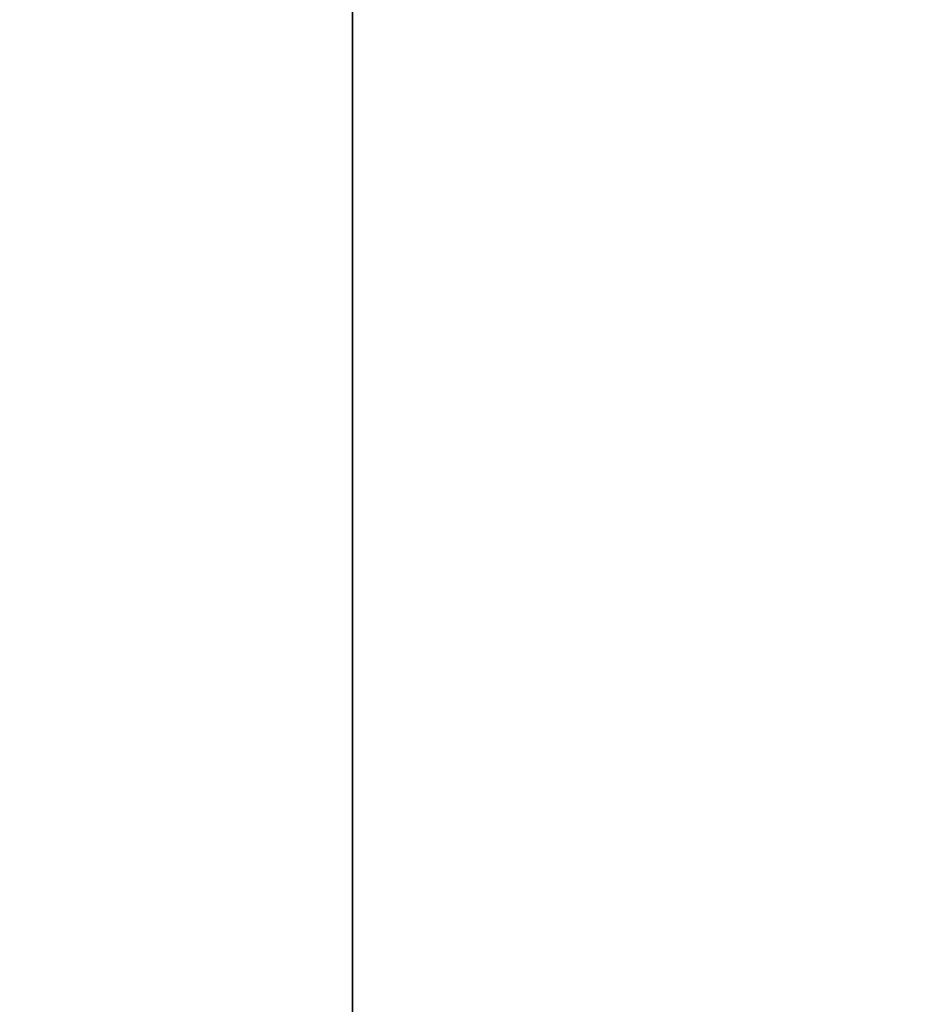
# Model space of a CAD drawing. Header units: millimetres. Extents: x -603 to 3703, y -120 to 193.
# Tile 381 of 656: x 953 to 1004, y 80 to 137. Entities that reach past the tile are written whole.
import ezdxf

# ---------------------------------------------------------------- set-up
doc = ezdxf.new("R2010")
doc.units = ezdxf.units.MM
doc.layers.add('152', color=7, linetype='Continuous', true_color=0xffffff)

# ---------------------------------------------------------------- blocks, each defined once
blk = doc.blocks.new('UG_SURFACE_002')
at = {"layer": '152', "color": 252, "linetype": 'Continuous', "lineweight": 35}
for points in [[(2177.5, -35, 2213), (2177.5, 174.4, 2213), (822.5, 174.4, 2213), (822.5, -35, 2213)], [(822.5, -35, -7), (822.5, 174.4, -7), (972.5, 174.4, -7), (972.5, -35, -7)], [(972.5, -35, -7), (972.5, 174.4, -7), (972.5, 174.4, 2063), (972.5, -35, 2063)], [(972.5, -35, 2063), (972.5, 174.4, 2063), (2027.5, 174.4, 2063), (2027.5, -35, 2063)]]:
    blk.add_3dface(points, dxfattribs=at)

msp = doc.modelspace()

# ---------------------------------------------------------------- linework, layer by layer
at = {"layer": '152', "color": 252, "linetype": 'Continuous', "lineweight": -3, "true_color": 0x939598}
for p, q in [((972.5, -35, 2063), (972.5, 174.4, 2063)), ((972.5, 174.4, -7), (972.5, -35, -7))]:
    msp.add_line(p, q, dxfattribs=at)

# ---------------------------------------------------------------- block references
msp.add_blockref('UG_SURFACE_002', (0, 0), dxfattribs=at)

doc.saveas('drawing.dxf')
